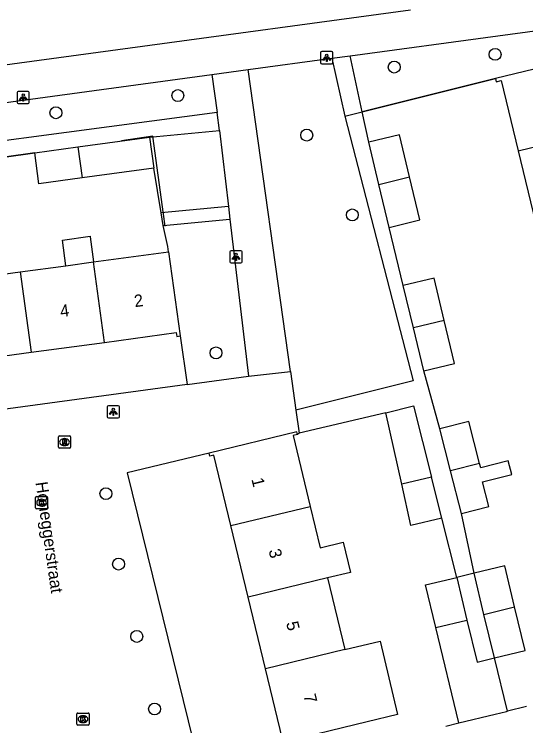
# Model space of a CAD drawing. Extents: x 159053 to 160041, y 380450 to 381422.
# Drawn here: x 159645.7 to 159687.7, y 380875 to 380933.4 of the extents above; entities that cross this region are included whole.
import ezdxf

# ---------------------------------------------------------------- set-up
doc = ezdxf.new("R2010")
doc.units = 0
for name, color, linetype in [('IMGEO_Boom', 7, 'Continuous'), ('IMGEO_Groenvoorziening', 7, 'Continuous'), ('IMGEO_Kolk', 7, 'Continuous'), ('IMGEO_Lichtpunt', 7, 'Continuous'), ('IMGEO_Muur', 7, 'Continuous'), ('IMGEO_Openbare_ruimte_label', 7, 'Continuous'), ('IMGEO_Pand', 7, 'Continuous'), ('IMGEO_Pand_nummerreeks', 7, 'Continuous'), ('IMGEO_Rijbaan_lokaal_open', 7, 'Continuous'), ('IMGEO_Rioolput', 7, 'Continuous'), ('IMGEO_Voetpad_open', 7, 'Continuous')]:
    doc.layers.add(name, color=color, linetype=linetype)

msp = doc.modelspace()

# ---------------------------------------------------------------- linework, layer by layer
at = {"layer": 'IMGEO_Boom'}
for centre in [(159685.199, 380930.068), (159676.92, 380929.022), (159659.161, 380926.685), (159649.159, 380925.278), (159669.738, 380923.44), (159673.481, 380916.896), (159662.294, 380905.579), (159653.258, 380894.028), (159654.296, 380888.25), (159655.793, 380882.319), (159657.253, 380876.362)]:
    msp.add_circle(centre, 0.489, dxfattribs=at)
at = {"layer": 'IMGEO_Groenvoorziening'}
for points in [[(159685.232, 380928.092), (159674.284, 380925.356)], [(159657.804, 380917.054), (159657.182, 380920.724)], [(159658.4, 380913.878), (159658.342, 380914.306), (159657.969, 380916.031)], [(159659.339, 380906.963), (159659.923, 380902.978)]]:
    msp.add_lwpolyline(points, dxfattribs=at)
at = {"layer": 'IMGEO_Kolk'}
for p, q in [((159647.552, 380893.785), (159648.404, 380893.785)), ((159647.477, 380892.859), (159647.477, 380893.711)), ((159647.965, 380893.565), (159647.99, 380893.565)), ((159648.478, 380893.711), (159648.478, 380892.859)), ((159648.404, 380892.785), (159647.552, 380892.785)), ((159647.988, 380893.005), (159647.963, 380893.005)), ((159650.88, 380875.105), (159650.88, 380875.957)), ((159650.955, 380876.031), (159651.807, 380876.031)), ((159651.368, 380875.811), (159651.393, 380875.811)), ((159651.881, 380875.957), (159651.881, 380875.105)), ((159651.391, 380875.251), (159651.366, 380875.251)), ((159651.807, 380875.031), (159650.955, 380875.031))]:
    msp.add_line(p, q, dxfattribs=at)
for points in [[(159647.552, 380893.785), (159648.404, 380893.785)], [(159647.477, 380892.859), (159647.477, 380893.711)], [(159647.798, 380893.485), (159647.921, 380893.485), (159647.921, 380893.334), (159648.051, 380893.485), (159648.215, 380893.485), (159648.069, 380893.334), (159648.222, 380893.085), (159648.07, 380893.085), (159647.985, 380893.249), (159647.921, 380893.182), (159647.921, 380893.085), (159647.798, 380893.085), (159647.798, 380893.485)], [(159648.478, 380893.711), (159648.478, 380892.859)], [(159648.404, 380892.785), (159647.552, 380892.785)], [(159650.88, 380875.105), (159650.88, 380875.957)], [(159650.955, 380876.031), (159651.807, 380876.031)], [(159651.201, 380875.731), (159651.324, 380875.731), (159651.324, 380875.58), (159651.454, 380875.731), (159651.618, 380875.731), (159651.472, 380875.58), (159651.625, 380875.331), (159651.473, 380875.331), (159651.388, 380875.495), (159651.324, 380875.428), (159651.324, 380875.331), (159651.201, 380875.331), (159651.201, 380875.731)], [(159651.881, 380875.957), (159651.881, 380875.105)], [(159651.807, 380875.031), (159650.955, 380875.031)]]:
    msp.add_lwpolyline(points, dxfattribs=at)
for centre, start, end in [((159647.554, 380893.709), 91.55205, 178.44795), ((159647.554, 380893.709), 91.55205, 178.44795), ((159648.402, 380893.709), 1.55205, 88.44795), ((159648.402, 380893.709), 1.55205, 88.44795), ((159647.554, 380892.861), 181.55205, 268.44795), ((159647.554, 380892.861), 181.55205, 268.44795), ((159648.402, 380892.861), 271.55205, 358.44795), ((159648.402, 380892.861), 271.55205, 358.44795), ((159650.957, 380875.955), 91.55205, 178.44795), ((159650.957, 380875.955), 91.55205, 178.44795), ((159651.805, 380875.955), 1.55205, 88.44795), ((159651.805, 380875.955), 1.55205, 88.44795), ((159650.957, 380875.107), 181.55205, 268.44795), ((159650.957, 380875.107), 181.55205, 268.44795), ((159651.805, 380875.107), 271.55205, 358.44795), ((159651.805, 380875.107), 271.55205, 358.44795)]:
    msp.add_arc(centre, 0.0765, start, end, dxfattribs=at)
for centre, major_axis, ratio, start_param, end_param in [((159647.964, 380893.285), (-0.387, 0.002), 0.722429, 4.712389, 7.853982), ((159647.989, 380893.285), (-0.39, 0.002), 0.717154, 1.570796, 4.712389), ((159651.367, 380875.531), (-0.387, 0.002), 0.722429, 4.712389, 7.853982), ((159651.392, 380875.531), (-0.39, 0.002), 0.717154, 1.570796, 4.712389)]:
    msp.add_ellipse(centre, major_axis=major_axis, ratio=ratio, start_param=start_param, end_param=end_param, dxfattribs=at)
at = {"layer": 'IMGEO_Lichtpunt'}
for p, q in [((159670.88, 380930.197), (159670.88, 380929.39)), ((159670.88, 380930.197), (159670.88, 380929.39)), ((159671.782, 380930.292), (159670.974, 380930.292)), ((159671.782, 380930.292), (159670.974, 380930.292)), ((159671.876, 380929.39), (159671.876, 380930.197)), ((159671.876, 380929.39), (159671.876, 380930.197)), ((159670.974, 380929.296), (159671.782, 380929.296)), ((159670.974, 380929.296), (159671.782, 380929.296)), ((159646.876, 380927.026), (159646.068, 380927.026)), ((159646.876, 380927.026), (159646.068, 380927.026)), ((159645.974, 380926.931), (159645.974, 380926.124)), ((159645.974, 380926.931), (159645.974, 380926.124)), ((159646.97, 380926.124), (159646.97, 380926.931)), ((159646.97, 380926.124), (159646.97, 380926.931)), ((159646.068, 380926.03), (159646.876, 380926.03)), ((159646.068, 380926.03), (159646.876, 380926.03)), ((159663.44, 380913.859), (159663.44, 380913.052)), ((159663.44, 380913.859), (159663.44, 380913.052)), ((159664.342, 380913.954), (159663.534, 380913.954)), ((159664.342, 380913.954), (159663.534, 380913.954)), ((159664.436, 380913.052), (159664.436, 380913.859)), ((159664.436, 380913.052), (159664.436, 380913.859)), ((159663.534, 380912.958), (159664.342, 380912.958)), ((159663.534, 380912.958), (159664.342, 380912.958)), ((159653.368, 380901.146), (159653.368, 380900.339)), ((159653.368, 380901.146), (159653.368, 380900.339)), ((159654.27, 380901.241), (159653.462, 380901.241)), ((159654.27, 380901.241), (159653.462, 380901.241)), ((159654.364, 380900.339), (159654.364, 380901.146)), ((159654.364, 380900.339), (159654.364, 380901.146)), ((159653.462, 380900.245), (159654.27, 380900.245)), ((159653.462, 380900.245), (159654.27, 380900.245))]:
    msp.add_line(p, q, dxfattribs=at)
for points in [[(159671.254, 380929.861), (159671.293, 380929.833), (159671.105, 380929.571), (159671.067, 380929.598), (159671.254, 380929.861)], [(159671.356, 380929.813), (159671.403, 380929.813), (159671.403, 380929.491), (159671.356, 380929.491), (159671.356, 380929.813)], [(159671.466, 380929.833), (159671.504, 380929.86), (159671.691, 380929.598), (159671.652, 380929.57), (159671.466, 380929.833)], [(159646.348, 380926.595), (159646.387, 380926.567), (159646.199, 380926.305), (159646.161, 380926.332), (159646.348, 380926.595)], [(159646.45, 380926.547), (159646.497, 380926.547), (159646.497, 380926.225), (159646.45, 380926.225), (159646.45, 380926.547)], [(159646.56, 380926.567), (159646.598, 380926.594), (159646.785, 380926.332), (159646.746, 380926.304), (159646.56, 380926.567)], [(159663.814, 380913.523), (159663.853, 380913.495), (159663.665, 380913.233), (159663.627, 380913.26), (159663.814, 380913.523)], [(159663.916, 380913.475), (159663.963, 380913.475), (159663.963, 380913.153), (159663.916, 380913.153), (159663.916, 380913.475)], [(159664.026, 380913.495), (159664.064, 380913.522), (159664.251, 380913.26), (159664.212, 380913.232), (159664.026, 380913.495)], [(159653.742, 380900.81), (159653.781, 380900.782), (159653.593, 380900.52), (159653.555, 380900.547), (159653.742, 380900.81)], [(159653.844, 380900.762), (159653.891, 380900.762), (159653.891, 380900.44), (159653.844, 380900.44), (159653.844, 380900.762)], [(159653.954, 380900.782), (159653.992, 380900.809), (159654.179, 380900.547), (159654.14, 380900.519), (159653.954, 380900.782)]]:
    msp.add_lwpolyline(points, dxfattribs=at)
for centre in [(159671.379, 380929.995), (159646.473, 380926.729), (159663.939, 380913.657), (159653.867, 380900.944)]:
    msp.add_circle(centre, 0.0994, dxfattribs=at)
for centre, start, end in [((159670.974, 380930.197), 90, 180), ((159670.974, 380930.197), 90, 180), ((159671.782, 380930.197), 0, 90), ((159671.782, 380930.197), 0, 90), ((159670.974, 380929.39), 180, 270), ((159670.974, 380929.39), 180, 270), ((159671.782, 380929.39), 270, 0), ((159671.782, 380929.39), 270, 360), ((159646.068, 380926.931), 90, 180), ((159646.068, 380926.931), 90, 180), ((159646.876, 380926.931), 0, 90), ((159646.876, 380926.931), 0, 90), ((159646.068, 380926.124), 180, 270), ((159646.068, 380926.124), 180, 270), ((159646.876, 380926.124), 270, 0), ((159646.876, 380926.124), 270, 360), ((159663.534, 380913.859), 90, 180), ((159663.534, 380913.859), 90, 180), ((159664.342, 380913.859), 0, 90), ((159664.342, 380913.859), 0, 90), ((159663.534, 380913.052), 180, 270), ((159663.534, 380913.052), 180, 270), ((159664.342, 380913.052), 270, 0), ((159664.342, 380913.052), 270, 360), ((159653.462, 380901.146), 90, 180), ((159653.462, 380901.146), 90, 180), ((159654.27, 380901.146), 0, 90), ((159654.27, 380901.146), 0, 90), ((159653.462, 380900.339), 180, 270), ((159653.462, 380900.339), 180, 270), ((159654.27, 380900.339), 270, 0), ((159654.27, 380900.339), 270, 360)]:
    msp.add_arc(centre, 0.0946, start, end, dxfattribs=at)
at = {"layer": 'IMGEO_Muur'}
for points in [[(159674.284, 380925.356), (159685.232, 380928.092)], [(159657.117, 380923.345), (159654.546, 380922.964)], [(159657.983, 380916.959), (159657.117, 380923.345)], [(159647.417, 380921.996), (159642.569, 380921.317)], [(159658.116, 380915.977), (159657.983, 380916.959)]]:
    msp.add_lwpolyline(points, dxfattribs=at)
at = {"layer": 'IMGEO_Pand'}
for points in [[(159692.475, 380929.841), (159685.232, 380928.092)], [(159685.232, 380928.092), (159685.297, 380927.823), (159685.695, 380927.919), (159687.086, 380922.158)], [(159687.086, 380922.158), (159693.604, 380923.732)], [(159650.957, 380922.477), (159656.836, 380923.275)], [(159656.836, 380923.275), (159657.182, 380920.724)], [(159678.18, 380920.007), (159677.345, 380923.469), (159674.822, 380922.86)], [(159647.417, 380921.996), (159650.957, 380922.477)], [(159650.957, 380922.477), (159651.304, 380919.926)], [(159675.658, 380919.398), (159674.822, 380922.86)], [(159651.304, 380919.926), (159647.763, 380919.446), (159647.417, 380921.996)], [(159687.086, 380922.158), (159688.506, 380916.274)], [(159657.182, 380920.724), (159651.304, 380919.926)], [(159675.658, 380919.398), (159678.18, 380920.007)], [(159676.509, 380915.873), (159679.031, 380916.482), (159678.18, 380920.007)], [(159676.509, 380915.873), (159675.658, 380919.398)], [(159649.968, 380912.732), (159649.684, 380914.823), (159651.958, 380915.144), (159651.965, 380915.089), (159652.242, 380913.041)], [(159652.242, 380913.041), (159658.4, 380913.878)], [(159658.4, 380913.878), (159659.339, 380906.963)], [(159649.968, 380912.732), (159652.242, 380913.041)], [(159653.141, 380906.442), (159652.242, 380913.041)], [(159646.235, 380912.225), (159649.968, 380912.732)], [(159640.228, 380911.41), (159646.235, 380912.225)], [(159646.235, 380912.225), (159647.135, 380905.627)], [(159681.021, 380908.24), (159680.185, 380911.703), (159677.662, 380911.094)], [(159678.498, 380907.631), (159677.662, 380911.094)], [(159681.021, 380908.24), (159678.498, 380907.631)], [(159679.349, 380904.107), (159681.871, 380904.716), (159681.021, 380908.24)], [(159653.141, 380906.442), (159659.037, 380907.242), (159659.08, 380906.928), (159659.339, 380906.963)], [(159679.349, 380904.107), (159678.498, 380907.631)], [(159647.135, 380905.627), (159653.141, 380906.442)], [(159641.127, 380904.811), (159647.135, 380905.627)], [(159676.235, 380900.67), (159678.492, 380901.244), (159679.964, 380895.39)], [(159677.53, 380894.802), (159676.235, 380900.67)], [(159683.929, 380896.492), (159683.05, 380899.952), (159680.663, 380899.345)], [(159668.978, 380898.878), (159668.926, 380899.093), (159661.723, 380897.355)], [(159681.535, 380895.914), (159680.663, 380899.345)], [(159668.978, 380898.878), (159668.62, 380898.792), (159670.021, 380892.988)], [(159663.517, 380891.417), (159662.124, 380897.187), (159661.783, 380897.105), (159661.723, 380897.355)], [(159682.427, 380892.403), (159684.68, 380892.975), (159684.166, 380894.996), (159686.567, 380895.606), (159686.281, 380896.732), (159684.014, 380896.156), (159683.929, 380896.492)], [(159683.929, 380896.492), (159681.535, 380895.914)], [(159682.427, 380892.403), (159681.535, 380895.914)], [(159679.964, 380895.39), (159677.53, 380894.802)], [(159680.812, 380892.018), (159679.964, 380895.39)], [(159680.812, 380892.018), (159678.279, 380891.406), (159677.53, 380894.802)], [(159663.517, 380891.417), (159670.021, 380892.988)], [(159670.021, 380892.988), (159670.842, 380889.59), (159672.733, 380890.047), (159673.332, 380887.569), (159671.44, 380887.112)], [(159664.935, 380885.541), (159663.517, 380891.417)], [(159686.798, 380884.73), (159685.983, 380888.107), (159683.467, 380887.499)], [(159683.467, 380887.499), (159682.046, 380887.158)], [(159684.282, 380884.122), (159683.467, 380887.499)], [(159671.44, 380887.112), (159664.935, 380885.541)], [(159671.44, 380887.112), (159672.858, 380881.236)], [(159680.341, 380883.044), (159679.497, 380886.542), (159682.046, 380887.158)], [(159682.046, 380887.158), (159682.89, 380883.659)], [(159666.354, 380879.665), (159664.935, 380885.541)], [(159684.282, 380884.122), (159686.798, 380884.73)], [(159685.144, 380880.549), (159687.658, 380881.17), (159686.798, 380884.73)], [(159685.144, 380880.549), (159684.282, 380884.122)], [(159680.341, 380883.044), (159682.89, 380883.659)], [(159682.89, 380883.659), (159683.724, 380880.206), (159685.144, 380880.549)], [(159682.228, 380875.227), (159680.341, 380883.044)], [(159672.858, 380881.236), (159675.777, 380881.928), (159677.176, 380875.905), (159674.69, 380875.305), (159667.504, 380873.571), (159667.448, 380873.805), (159667.751, 380873.878), (159666.354, 380879.665)], [(159672.858, 380881.236), (159666.354, 380879.665)], [(159686.223, 380876.191), (159685.144, 380880.549)], [(159682.228, 380875.227), (159685.19, 380875.942), (159686.123, 380876.167), (159686.223, 380876.191)]]:
    msp.add_lwpolyline(points, dxfattribs=at)
at = {"layer": 'IMGEO_Rijbaan_lokaal_open'}
for points in [[(159659.923, 380902.978), (159664.953, 380903.661)], [(159664.953, 380903.661), (159668.411, 380904.055)], [(159668.411, 380904.055), (159668.857, 380900.873)], [(159659.923, 380902.978), (159639.587, 380900.219), (159644.397, 380866.22)], [(159668.857, 380900.873), (159669.121, 380898.99)], [(159669.121, 380898.99), (159668.978, 380898.878)], [(159661.723, 380897.355), (159655.003, 380895.723), (159660.85, 380871.932), (159661.294, 380870.128)]]:
    msp.add_lwpolyline(points, dxfattribs=at)
at = {"layer": 'IMGEO_Rioolput'}
for p, q in [((159649.363, 380897.834), (159649.363, 380898.686)), ((159649.438, 380898.76), (159650.29, 380898.76)), ((159649.851, 380898.54), (159649.876, 380898.54)), ((159650.364, 380898.686), (159650.364, 380897.834)), ((159649.874, 380897.98), (159649.849, 380897.98)), ((159650.29, 380897.76), (159649.438, 380897.76))]:
    msp.add_line(p, q, dxfattribs=at)
for points in [[(159649.363, 380897.834), (159649.363, 380898.686)], [(159649.438, 380898.76), (159650.29, 380898.76)], [(159649.952, 380898.458), (159649.7, 380898.46), (159649.7, 380898.06)], [(159650.364, 380898.686), (159650.364, 380897.834)], [(159649.7, 380898.06), (159649.824, 380898.06), (159649.824, 380898.222), (159649.835, 380898.222)], [(159649.878, 380898.379), (159649.824, 380898.379), (159649.824, 380898.298)], [(159649.824, 380898.298), (159649.876, 380898.298)], [(159649.882, 380898.193), (159649.953, 380898.06), (159650.093, 380898.06), (159650.028, 380898.186)], [(159650.29, 380897.76), (159649.438, 380897.76)]]:
    msp.add_lwpolyline(points, dxfattribs=at)
for centre, radius, start, end in [((159649.44, 380898.684), 0.0765, 91.55205, 178.44795), ((159649.44, 380898.684), 0.0765, 91.55205, 178.44795), ((159649.951, 380898.348), 0.109, 350.36119, 89.41601), ((159650.288, 380898.684), 0.0765, 1.55205, 88.44795), ((159650.288, 380898.684), 0.0765, 1.55205, 88.44795), ((159649.44, 380897.836), 0.0765, 181.55205, 268.44795), ((159649.44, 380897.836), 0.0765, 181.55205, 268.44795), ((159649.834, 380898.169), 0.0533, 26.02933, 88.69889), ((159649.86, 380898.487), 0.19, 274.7715, 282.96867), ((159649.884, 380898.283), 0.0964, 77.00612, 93.18647), ((159649.898, 380898.34), 0.0378, 276.66336, 79.67722), ((159649.949, 380898.348), 0.112, 277.58423, 350.98172), ((159649.933, 380898.133), 0.108, 29.51342, 73.79051), ((159650.288, 380897.836), 0.0765, 271.55205, 358.44795), ((159650.288, 380897.836), 0.0765, 271.55205, 358.44795)]:
    msp.add_arc(centre, radius, start, end, dxfattribs=at)
for centre, major_axis, ratio, start_param, end_param in [((159649.85, 380898.26), (-0.387, 0.002), 0.722429, 4.712389, 7.853982), ((159649.875, 380898.26), (-0.39, 0.002), 0.717154, 1.570796, 4.712389)]:
    msp.add_ellipse(centre, major_axis=major_axis, ratio=ratio, start_param=start_param, end_param=end_param, dxfattribs=at)
at = {"layer": 'IMGEO_Voetpad_open'}
for points in [[(159678.267, 380933.693), (159632.229, 380927.466)], [(159673.297, 380929.95), (159685.425, 380931.581), (159696.769, 380933.107)], [(159671.792, 380929.748), (159673.297, 380929.95)], [(159674.284, 380925.356), (159673.297, 380929.95)], [(159664.943, 380928.827), (159671.792, 380929.748)], [(159671.792, 380929.748), (159672.874, 380925.004)], [(159661.951, 380928.424), (159664.943, 380928.827)], [(159668.411, 380904.055), (159664.943, 380928.827)], [(159635.172, 380924.779), (159661.951, 380928.424)], [(159661.951, 380928.424), (159662.385, 380925.305)], [(159662.385, 380925.305), (159657.034, 380924.591), (159635.576, 380921.73), (159635.172, 380924.779)], [(159662.59, 380923.833), (159662.385, 380925.305)], [(159672.874, 380925.004), (159674.284, 380925.356)], [(159674.822, 380922.86), (159674.284, 380925.356)], [(159672.874, 380925.004), (159678.462, 380903.273), (159668.857, 380900.873)], [(159656.836, 380923.275), (159662.59, 380923.833)], [(159662.59, 380923.833), (159663.306, 380917.586)], [(159642.569, 380921.317), (159647.417, 380921.996)], [(159663.306, 380917.586), (159657.804, 380917.054)], [(159663.306, 380917.586), (159663.424, 380916.555)], [(159657.969, 380916.031), (159657.804, 380917.054)], [(159657.969, 380916.031), (159663.424, 380916.555)], [(159663.424, 380916.555), (159664.953, 380903.661)], [(159677.662, 380911.094), (159676.509, 380915.873)], [(159680.663, 380899.345), (159679.349, 380904.107)], [(159676.235, 380900.67), (159669.121, 380898.99)], [(159682.046, 380887.158), (159680.812, 380892.018)], [(159683.467, 380887.499), (159682.427, 380892.403)], [(159687.77, 380876.56), (159686.223, 380876.191)], [(159681.165, 380874.946), (159682.228, 380875.227)]]:
    msp.add_lwpolyline(points, dxfattribs=at)

# ---------------------------------------------------------------- texts
at = {"layer": 'IMGEO_Openbare_ruimte_label'}
msp.add_text('Honeggerstraat', height=1, rotation=278.04906, dxfattribs=at).set_placement((159647.478, 380894.944))
at = {"layer": 'IMGEO_Pand_nummerreeks'}
for s, rotation, p in [('2', 7.7292, (159655.642, 380909.324)), ('4', 7.7292, (159649.563, 380908.499)), ('1', 283.57191, (159665.194, 380895.212)), ('3', 283.57316, (159666.603, 380889.373)), ('5', 283.57191, (159668.039, 380883.425)), ('7', 283.57191, (159669.474, 380877.477))]:
    msp.add_text(s, height=1, rotation=rotation, dxfattribs=at).set_placement(p)

doc.saveas('drawing.dxf')
